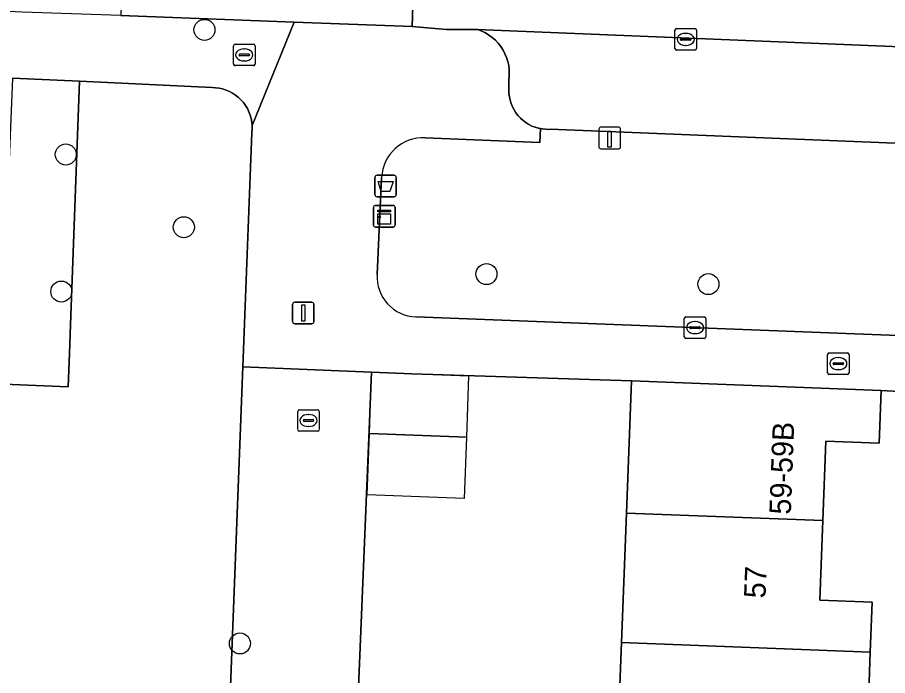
# Model space of a CAD drawing. Extents: x 160786 to 161429, y 386828 to 387485.
# Drawn here: x 161125.82 to 161166.3, y 387363.8 to 387394.42 of the extents above; entities that cross this region are included whole.
import ezdxf

# ---------------------------------------------------------------- set-up
doc = ezdxf.new("R2010")
doc.units = 0
for name, color, linetype in [('IMGEO_Afvalbak', 7, 'Continuous'), ('IMGEO_Boom', 7, 'Continuous'), ('IMGEO_Brandkraan', 7, 'Continuous'), ('IMGEO_Erf', 7, 'Continuous'), ('IMGEO_Groenvoorziening', 7, 'Continuous'), ('IMGEO_Kast', 7, 'Continuous'), ('IMGEO_Kolk', 7, 'Continuous'), ('IMGEO_Laadpaal', 7, 'Continuous'), ('IMGEO_Lichtmast', 7, 'Continuous'), ('IMGEO_Pand', 7, 'Continuous'), ('IMGEO_Pand_nummerreeks', 7, 'Continuous'), ('IMGEO_Pand_vergunning_verleend', 7, 'Continuous'), ('IMGEO_Parkeervlak_open', 7, 'Continuous'), ('IMGEO_Rijbaan_lokaal_gesloten', 7, 'Continuous'), ('IMGEO_Rijbaan_lokaal_open', 7, 'Continuous'), ('IMGEO_Voetpad_open', 7, 'Continuous')]:
    doc.layers.add(name, color=color, linetype=linetype)

msp = doc.modelspace()

# ---------------------------------------------------------------- linework, layer by layer
at = {"layer": 'IMGEO_Afvalbak'}
for p, q in [((161142.451, 387386.179), (161142.451, 387386.979)), ((161142.451, 387386.979), (161142.451, 387386.179)), ((161142.551, 387387.079), (161143.341, 387387.079)), ((161143.341, 387387.079), (161142.551, 387387.079)), ((161143.441, 387386.979), (161143.441, 387386.179)), ((161143.441, 387386.179), (161143.441, 387386.979)), ((161143.341, 387386.079), (161142.551, 387386.079)), ((161142.551, 387386.079), (161143.341, 387386.079))]:
    msp.add_line(p, q, dxfattribs=at)
msp.add_lwpolyline([(161142.594, 387386.793), (161143.298, 387386.793), (161143.149, 387386.323), (161142.743, 387386.323), (161142.594, 387386.793)], dxfattribs=at)
for centre, start, end in [((161142.551, 387386.979), 90, 180), ((161142.551, 387386.979), 90, 180), ((161143.341, 387386.979), 0, 90), ((161143.341, 387386.979), 360, 90), ((161142.551, 387386.179), 180, 270), ((161142.551, 387386.179), 180, 270), ((161143.341, 387386.179), 270, 0), ((161143.341, 387386.179), 270, 0)]:
    msp.add_arc(centre, 0.1, start, end, dxfattribs=at)
at = {"layer": 'IMGEO_Boom'}
for centre in [(161134.52, 387393.844), (161128.069, 387388.044), (161133.56, 387384.66), (161147.64, 387382.481), (161157.966, 387382.012), (161127.861, 387381.667), (161136.17, 387365.293)]:
    msp.add_circle(centre, 0.489, dxfattribs=at)
at = {"layer": 'IMGEO_Brandkraan'}
for p, q in [((161135.871, 387392.252), (161135.871, 387393.104)), ((161135.946, 387393.178), (161136.798, 387393.178)), ((161136.359, 387392.958), (161136.384, 387392.958)), ((161136.872, 387393.104), (161136.872, 387392.252)), ((161136.13, 387392.672), (161136.13, 387392.684)), ((161136.568, 387392.635), (161136.17, 387392.635)), ((161136.173, 387392.721), (161136.571, 387392.721)), ((161136.614, 387392.684), (161136.614, 387392.672)), ((161136.798, 387392.178), (161135.946, 387392.178)), ((161136.382, 387392.398), (161136.357, 387392.398)), ((161163.511, 387377.887), (161163.511, 387378.739)), ((161163.586, 387378.813), (161164.438, 387378.813)), ((161164.512, 387378.739), (161164.512, 387377.887)), ((161163.77, 387378.307), (161163.77, 387378.319)), ((161163.813, 387378.356), (161164.211, 387378.356)), ((161163.999, 387378.593), (161164.024, 387378.593)), ((161164.254, 387378.319), (161164.254, 387378.307)), ((161164.208, 387378.27), (161163.81, 387378.27)), ((161164.022, 387378.033), (161163.997, 387378.033)), ((161164.438, 387377.813), (161163.586, 387377.813))]:
    msp.add_line(p, q, dxfattribs=at)
for points in [[(161135.871, 387392.252), (161135.871, 387393.104)], [(161135.946, 387393.178), (161136.798, 387393.178)], [(161136.872, 387393.104), (161136.872, 387392.252)], [(161136.798, 387392.178), (161135.946, 387392.178)], [(161163.511, 387377.887), (161163.511, 387378.739)], [(161163.586, 387378.813), (161164.438, 387378.813)], [(161164.512, 387378.739), (161164.512, 387377.887)], [(161164.438, 387377.813), (161163.586, 387377.813)]]:
    msp.add_lwpolyline(points, dxfattribs=at)
for centre, radius, start, end in [((161135.948, 387393.102), 0.0765, 91.552, 178.448), ((161135.948, 387393.102), 0.0765, 91.552, 178.448), ((161136.796, 387393.102), 0.0765, 1.552, 88.448), ((161136.796, 387393.102), 0.0765, 1.552, 88.448), ((161136.17, 387392.681), 0.0403, 85.8775, 175.7526), ((161136.167, 387392.671), 0.0366, 178.938, 274.7102), ((161136.571, 387392.678), 0.043, 264.8664, 352.4533), ((161136.575, 387392.683), 0.0386, 1.7309, 96.639), ((161135.948, 387392.254), 0.0765, 181.552, 268.448), ((161135.948, 387392.254), 0.0765, 181.552, 268.448), ((161136.796, 387392.254), 0.0765, 271.552, 358.448), ((161136.796, 387392.254), 0.0765, 271.552, 358.448), ((161163.588, 387378.737), 0.0765, 91.552, 178.448), ((161163.588, 387378.737), 0.0765, 91.552, 178.448), ((161164.436, 387378.737), 0.0765, 1.552, 88.448), ((161164.436, 387378.737), 0.0765, 1.552, 88.448), ((161163.81, 387378.316), 0.0403, 85.8775, 175.7526), ((161163.807, 387378.306), 0.0366, 178.938, 274.7102), ((161164.211, 387378.313), 0.043, 264.8664, 352.4533), ((161164.215, 387378.318), 0.0386, 1.7309, 96.639), ((161163.588, 387377.889), 0.0765, 181.552, 268.448), ((161163.588, 387377.889), 0.0765, 181.552, 268.448), ((161164.436, 387377.889), 0.0765, 271.552, 358.448), ((161164.436, 387377.889), 0.0765, 271.552, 358.448)]:
    msp.add_arc(centre, radius, start, end, dxfattribs=at)
for centre, major_axis, ratio, start_param, end_param in [((161136.358, 387392.678), (-0.387, 0.002), 0.722429, 4.712389, 7.853982), ((161136.383, 387392.678), (-0.39, 0.002), 0.717154, 1.570796, 4.712389), ((161163.998, 387378.313), (-0.387, 0.002), 0.722429, 4.712389, 7.853982), ((161164.023, 387378.313), (-0.39, 0.002), 0.717154, 1.570796, 4.712389)]:
    msp.add_ellipse(centre, major_axis=major_axis, ratio=ratio, start_param=start_param, end_param=end_param, dxfattribs=at)
at = {"layer": 'IMGEO_Erf'}
for points in [[(160947.878, 387397.23), (160947.487, 387387.258), (160947.455, 387386.425), (160947.388, 387384.727), (160946.79, 387369.457), (161000, 387367.306), (161006.175, 387367.093), (161008.748, 387366.924), (161009.476, 387382.188), (161128.182, 387377.234), (161128.239, 387378.788), (161128.303, 387380.548), (161128.699, 387391.45), (161125.586, 387391.596), (161125.279, 387383.984), (161122.153, 387384.11), (161121.957, 387379.27), (161009.553, 387383.815), (161009.613, 387385.288), (161006.916, 387385.397), (161003.316, 387385.543), (161003.256, 387384.076), (161000, 387384.208), (160953.967, 387386.068)], [(161168.496, 387376.93), (161166.008, 387377.063), (161165.915, 387374.614), (161163.429, 387374.709), (161163.288, 387371.008), (161163.146, 387367.303), (161165.587, 387367.21), (161165.498, 387364.892), (161165.41, 387362.575)]]:
    msp.add_lwpolyline(points, dxfattribs=at)
msp.add_lwpolyline([(161149.966, 387341.519), (161153.007, 387341.403), (161153.237, 387347.412), (161153.464, 387353.37), (161150.893, 387353.468), (161151.121, 387359.436), (161153.692, 387359.338), (161153.921, 387365.334), (161154.15, 387371.357), (161154.385, 387377.506), (161144.171, 387377.831), (161142.294, 387377.909), (161142.215, 387376.018), (161142.214, 387375.996), (161139.046, 387299.512), (161143.553, 387299.341), (161151.391, 387299.041), (161151.624, 387305.151), (161151.852, 387311.135), (161152.081, 387317.118), (161152.31, 387323.131), (161152.54, 387329.155), (161152.774, 387335.286), (161149.732, 387335.402)], close=True, dxfattribs=at)
at = {"layer": 'IMGEO_Groenvoorziening'}
for points in [[(161135.672, 387361.673), (161136.309, 387378.159), (161136.73, 387389.054), (161136.744, 387389.221), (161136.742, 387389.388), (161136.726, 387389.554), (161136.695, 387389.719), (161136.649, 387389.88), (161136.59, 387390.036), (161136.516, 387390.186), (161136.429, 387390.329), (161136.33, 387390.464), (161136.219, 387390.589), (161136.098, 387390.704), (161135.967, 387390.808), (161135.827, 387390.899), (161135.679, 387390.978), (161135.525, 387391.043), (161135.366, 387391.094), (161135.203, 387391.131), (161135.037, 387391.153), (161134.872, 387391.16), (161128.699, 387391.45), (161128.303, 387380.548), (161128.239, 387378.788), (161128.182, 387377.234), (161009.476, 387382.188)], [(161172.737, 387387.66), (161172.764, 387388.317), (161150.608, 387389.217), (161150.549, 387389.214), (161150.386, 387389.217), (161150.225, 387389.234), (161150.146, 387389.249), (161150.119, 387388.603), (161144.785, 387388.826)], [(161144.355, 387380.487), (161172.395, 387379.406), (161172.498, 387381.904), (161172.633, 387385.162), (161172.737, 387387.66)], [(161142.762, 387386.976), (161142.548, 387382.456)]]:
    msp.add_lwpolyline(points, dxfattribs=at)
for centre, radius, start, end in [((161144.704, 387386.883), 1.945, 87.626, 177.2588), ((161144.427, 387382.367), 1.881, 177.2859, 267.8009)]:
    msp.add_arc(centre, radius, start, end, dxfattribs=at)
at = {"layer": 'IMGEO_Kast'}
for p, q in [((161142.386, 387384.744), (161142.386, 387385.585)), ((161142.386, 387385.585), (161142.386, 387384.744)), ((161142.461, 387385.669), (161143.302, 387385.669)), ((161143.302, 387385.669), (161142.461, 387385.669)), ((161143.386, 387385.594), (161143.386, 387384.753)), ((161143.386, 387384.753), (161143.386, 387385.594)), ((161143.311, 387384.669), (161142.47, 387384.669)), ((161142.47, 387384.669), (161143.311, 387384.669))]:
    msp.add_line(p, q, dxfattribs=at)
for points in [[(161142.581, 387385.459), (161143.181, 387385.459), (161143.181, 387385.374), (161142.581, 387385.374), (161142.581, 387385.459)], [(161142.581, 387385.284), (161143.181, 387385.284), (161143.181, 387384.795), (161142.581, 387384.795), (161142.581, 387385.284)]]:
    msp.add_lwpolyline(points, dxfattribs=at)
msp.add_circle((161142.665, 387385.133), 0.0377, dxfattribs=at)
for centre, start, end in [((161142.464, 387385.591), 92.4484, 184.2845), ((161142.464, 387385.591), 92.4484, 184.2845), ((161143.308, 387385.591), 2.4484, 94.2845), ((161143.308, 387385.591), 2.4484, 94.2845), ((161142.464, 387384.747), 182.4484, 274.2845), ((161142.464, 387384.747), 182.4484, 274.2845), ((161143.308, 387384.747), 272.4484, 4.2845), ((161143.308, 387384.747), 272.4484, 4.2845)]:
    msp.add_arc(centre, 0.0779, start, end, dxfattribs=at)
at = {"layer": 'IMGEO_Kolk'}
for p, q in [((161156.409, 387392.976), (161156.409, 387393.828)), ((161156.484, 387393.902), (161157.336, 387393.902)), ((161156.897, 387393.682), (161156.922, 387393.682)), ((161157.41, 387393.828), (161157.41, 387392.976)), ((161156.668, 387393.396), (161156.668, 387393.408)), ((161157.106, 387393.359), (161156.708, 387393.359)), ((161156.711, 387393.445), (161157.109, 387393.445)), ((161157.152, 387393.408), (161157.152, 387393.396)), ((161157.336, 387392.902), (161156.484, 387392.902)), ((161156.92, 387393.122), (161156.895, 387393.122)), ((161156.844, 387379.562), (161156.844, 387380.414)), ((161156.919, 387380.488), (161157.771, 387380.488)), ((161157.845, 387380.414), (161157.845, 387379.562)), ((161157.103, 387379.982), (161157.103, 387379.994)), ((161157.541, 387379.945), (161157.143, 387379.945)), ((161157.146, 387380.031), (161157.544, 387380.031)), ((161157.332, 387380.268), (161157.357, 387380.268)), ((161157.587, 387379.994), (161157.587, 387379.982)), ((161157.355, 387379.708), (161157.33, 387379.708)), ((161157.771, 387379.488), (161156.919, 387379.488)), ((161138.859, 387375.24), (161138.859, 387376.092)), ((161138.934, 387376.166), (161139.786, 387376.166)), ((161139.347, 387375.946), (161139.372, 387375.946)), ((161139.86, 387376.092), (161139.86, 387375.24)), ((161139.118, 387375.66), (161139.118, 387375.672)), ((161139.556, 387375.623), (161139.158, 387375.623)), ((161139.161, 387375.709), (161139.559, 387375.709)), ((161139.602, 387375.672), (161139.602, 387375.66)), ((161139.786, 387375.166), (161138.934, 387375.166)), ((161139.37, 387375.386), (161139.345, 387375.386))]:
    msp.add_line(p, q, dxfattribs=at)
for points in [[(161156.409, 387392.976), (161156.409, 387393.828)], [(161156.484, 387393.902), (161157.336, 387393.902)], [(161157.41, 387393.828), (161157.41, 387392.976)], [(161157.336, 387392.902), (161156.484, 387392.902)], [(161156.844, 387379.562), (161156.844, 387380.414)], [(161156.919, 387380.488), (161157.771, 387380.488)], [(161157.845, 387380.414), (161157.845, 387379.562)], [(161157.771, 387379.488), (161156.919, 387379.488)], [(161138.859, 387375.24), (161138.859, 387376.092)], [(161138.934, 387376.166), (161139.786, 387376.166)], [(161139.86, 387376.092), (161139.86, 387375.24)], [(161139.786, 387375.166), (161138.934, 387375.166)]]:
    msp.add_lwpolyline(points, dxfattribs=at)
for centre, radius, start, end in [((161156.486, 387393.826), 0.0765, 91.552, 178.448), ((161156.486, 387393.826), 0.0765, 91.552, 178.448), ((161157.334, 387393.826), 0.0765, 1.552, 88.448), ((161157.334, 387393.826), 0.0765, 1.552, 88.448), ((161156.708, 387393.405), 0.0403, 85.8775, 175.7526), ((161156.705, 387393.395), 0.0366, 178.938, 274.7102), ((161157.109, 387393.402), 0.043, 264.8664, 352.4533), ((161157.113, 387393.407), 0.0386, 1.7309, 96.639), ((161156.486, 387392.978), 0.0765, 181.552, 268.448), ((161156.486, 387392.978), 0.0765, 181.552, 268.448), ((161157.334, 387392.978), 0.0765, 271.552, 358.448), ((161157.334, 387392.978), 0.0765, 271.552, 358.448), ((161156.921, 387380.412), 0.0765, 91.552, 178.448), ((161156.921, 387380.412), 0.0765, 91.552, 178.448), ((161157.769, 387380.412), 0.0765, 1.552, 88.448), ((161157.769, 387380.412), 0.0765, 1.552, 88.448), ((161157.143, 387379.991), 0.0403, 85.8775, 175.7526), ((161157.14, 387379.981), 0.0366, 178.938, 274.7102), ((161157.544, 387379.988), 0.043, 264.8664, 352.4533), ((161157.548, 387379.993), 0.0386, 1.7309, 96.639), ((161156.921, 387379.564), 0.0765, 181.552, 268.448), ((161156.921, 387379.564), 0.0765, 181.552, 268.448), ((161157.769, 387379.564), 0.0765, 271.552, 358.448), ((161157.769, 387379.564), 0.0765, 271.552, 358.448), ((161138.936, 387376.09), 0.0765, 91.552, 178.448), ((161138.936, 387376.09), 0.0765, 91.552, 178.448), ((161139.784, 387376.09), 0.0765, 1.552, 88.448), ((161139.784, 387376.09), 0.0765, 1.552, 88.448), ((161139.158, 387375.669), 0.0403, 85.8775, 175.7526), ((161139.155, 387375.659), 0.0366, 178.938, 274.7102), ((161139.559, 387375.666), 0.043, 264.8664, 352.4533), ((161139.563, 387375.671), 0.0386, 1.7309, 96.639), ((161138.936, 387375.242), 0.0765, 181.552, 268.448), ((161138.936, 387375.242), 0.0765, 181.552, 268.448), ((161139.784, 387375.242), 0.0765, 271.552, 358.448), ((161139.784, 387375.242), 0.0765, 271.552, 358.448)]:
    msp.add_arc(centre, radius, start, end, dxfattribs=at)
for centre, major_axis, ratio, start_param, end_param in [((161156.896, 387393.402), (-0.387, 0.002), 0.722429, 4.712389, 7.853982), ((161156.921, 387393.402), (-0.39, 0.002), 0.717154, 1.570796, 4.712389), ((161157.331, 387379.988), (-0.387, 0.002), 0.722429, 4.712389, 7.853982), ((161157.356, 387379.988), (-0.39, 0.002), 0.717154, 1.570796, 4.712389), ((161139.346, 387375.666), (-0.387, 0.002), 0.722429, 4.712389, 7.853982), ((161139.371, 387375.666), (-0.39, 0.002), 0.717154, 1.570796, 4.712389)]:
    msp.add_ellipse(centre, major_axis=major_axis, ratio=ratio, start_param=start_param, end_param=end_param, dxfattribs=at)
at = {"layer": 'IMGEO_Laadpaal'}
for p, q in [((161152.872, 387389.229), (161152.872, 387388.388)), ((161152.872, 387389.229), (161152.872, 387388.388)), ((161153.788, 387389.313), (161152.947, 387389.313)), ((161153.788, 387389.313), (161152.947, 387389.313)), ((161153.872, 387388.397), (161153.872, 387389.238)), ((161153.872, 387388.397), (161153.872, 387389.238)), ((161152.956, 387388.313), (161153.797, 387388.313)), ((161152.956, 387388.313), (161153.797, 387388.313))]:
    msp.add_line(p, q, dxfattribs=at)
msp.add_lwpolyline([(161153.287, 387389.126), (161153.447, 387389.126), (161153.447, 387388.393), (161153.287, 387388.393), (161153.287, 387389.126)], dxfattribs=at)
for centre, start, end in [((161152.95, 387389.235), 92.4484, 184.2845), ((161152.95, 387389.235), 92.4484, 184.2845), ((161153.794, 387389.235), 2.4484, 94.2845), ((161153.794, 387389.235), 2.4484, 94.2845), ((161152.95, 387388.391), 182.4484, 274.2845), ((161152.95, 387388.391), 182.4484, 274.2845), ((161153.794, 387388.391), 272.4484, 4.2845), ((161153.794, 387388.391), 272.4484, 4.2845)]:
    msp.add_arc(centre, 0.0779, start, end, dxfattribs=at)
at = {"layer": 'IMGEO_Lichtmast'}
for p, q in [((161138.722, 387381.166), (161139.512, 387381.166)), ((161139.512, 387381.166), (161138.722, 387381.166)), ((161138.622, 387380.266), (161138.622, 387381.066)), ((161138.622, 387381.066), (161138.622, 387380.266)), ((161139.612, 387381.066), (161139.612, 387380.266)), ((161139.612, 387380.266), (161139.612, 387381.066)), ((161139.512, 387380.166), (161138.722, 387380.166)), ((161138.722, 387380.166), (161139.512, 387380.166))]:
    msp.add_line(p, q, dxfattribs=at)
msp.add_lwpolyline([(161139.042, 387381.041), (161139.192, 387381.041), (161139.192, 387380.291), (161139.042, 387380.291), (161139.042, 387381.041)], dxfattribs=at)
for centre, start, end in [((161138.722, 387381.066), 90, 180), ((161138.722, 387381.066), 90, 180), ((161139.512, 387381.066), 0, 90), ((161139.512, 387381.066), 360, 90), ((161138.722, 387380.266), 180, 270), ((161138.722, 387380.266), 180, 270), ((161139.512, 387380.266), 270, 0), ((161139.512, 387380.266), 270, 0)]:
    msp.add_arc(centre, 0.1, start, end, dxfattribs=at)
at = {"layer": 'IMGEO_Pand'}
for points in [[(161163.429, 387374.709), (161165.915, 387374.614), (161166.008, 387377.063), (161154.385, 387377.506), (161154.15, 387371.357), (161163.288, 387371.008)], [(161154.15, 387371.357), (161153.921, 387365.334), (161165.498, 387364.892), (161165.587, 387367.21), (161163.146, 387367.303), (161163.288, 387371.008)], [(161162.815, 387358.99), (161162.955, 387362.668), (161165.41, 387362.575), (161165.498, 387364.892), (161153.921, 387365.334), (161153.692, 387359.338)]]:
    msp.add_lwpolyline(points, close=True, dxfattribs=at)
at = {"layer": 'IMGEO_Pand_vergunning_verleend'}
for points in [[(161142.192, 387375.056), (161142.294, 387377.909), (161146.808, 387377.748), (161146.706, 387374.895)], [(161142.09, 387372.203), (161142.192, 387375.056), (161146.706, 387374.895), (161146.604, 387372.042)]]:
    msp.add_lwpolyline(points, close=True, dxfattribs=at)
at = {"layer": 'IMGEO_Parkeervlak_open'}
msp.add_lwpolyline([(161201.019, 387391.663), (161147.201, 387393.867), (161147.24, 387393.854), (161147.42, 387393.785), (161147.592, 387393.7), (161147.757, 387393.6), (161147.911, 387393.486), (161148.055, 387393.358), (161148.187, 387393.218), (161148.306, 387393.067), (161148.411, 387392.905), (161148.501, 387392.735), (161148.575, 387392.558), (161148.633, 387392.375), (161148.675, 387392.187), (161148.7, 387391.996), (161148.687, 387391.209), (161148.678, 387391.047), (161148.684, 387390.885), (161148.704, 387390.723), (161148.739, 387390.565), (161148.787, 387390.41), (161148.85, 387390.26), (161148.925, 387390.116), (161149.013, 387389.979), (161149.113, 387389.851), (161149.223, 387389.732), (161149.344, 387389.624), (161149.475, 387389.527), (161149.613, 387389.442), (161149.758, 387389.369), (161149.91, 387389.31), (161150.066, 387389.265), (161150.146, 387389.249), (161150.225, 387389.234), (161150.386, 387389.217), (161150.549, 387389.214), (161150.608, 387389.217), (161172.764, 387388.317)], dxfattribs=at)
at = {"layer": 'IMGEO_Rijbaan_lokaal_gesloten'}
msp.add_lwpolyline([(161258.25, 387397.175), (161203.466, 387399.424), (161203.248, 387399.433), (161146.092, 387401.746), (161144.637, 387401.822), (161144.425, 387401.833), (161144.181, 387394), (161145.778, 387393.861), (161147.201, 387393.867), (161201.019, 387391.663), (161201.435, 387391.646), (161202.958, 387391.583), (161257.868, 387389.334)], close=True, dxfattribs=at)
at = {"layer": 'IMGEO_Rijbaan_lokaal_open'}
msp.add_lwpolyline([(161130.931, 387402.823), (161130.915, 387402.377), (161130.632, 387394.514), (161138.696, 387394.208), (161144.181, 387394), (161144.425, 387401.833), (161139.09, 387402.108), (161136.655, 387402.176), (161132.766, 387402.306)], dxfattribs=at)
at = {"layer": 'IMGEO_Voetpad_open'}
for points in [[(161125.586, 387391.596), (161128.699, 387391.45), (161134.872, 387391.16), (161135.037, 387391.153), (161135.203, 387391.131), (161135.366, 387391.094), (161135.525, 387391.043), (161135.679, 387390.978), (161135.827, 387390.899), (161135.967, 387390.808), (161136.098, 387390.704), (161136.219, 387390.589), (161136.33, 387390.464), (161136.429, 387390.329), (161136.516, 387390.186), (161136.59, 387390.036), (161136.649, 387389.88), (161136.695, 387389.719), (161136.726, 387389.554), (161136.742, 387389.388), (161138.696, 387394.208), (161130.632, 387394.514), (161126.036, 387394.662), (161114.077, 387395.224)], [(161144.785, 387388.826), (161150.119, 387388.603), (161150.146, 387389.249), (161150.066, 387389.265), (161149.91, 387389.31), (161149.758, 387389.369), (161149.613, 387389.442), (161149.475, 387389.527), (161149.344, 387389.624), (161149.223, 387389.732), (161149.113, 387389.851), (161149.013, 387389.979), (161148.925, 387390.116), (161148.85, 387390.26), (161148.787, 387390.41), (161148.739, 387390.565), (161148.704, 387390.723), (161148.684, 387390.885), (161148.678, 387391.047), (161148.687, 387391.209), (161148.7, 387391.996), (161148.675, 387392.187), (161148.633, 387392.375), (161148.575, 387392.558), (161148.501, 387392.735), (161148.411, 387392.905), (161148.306, 387393.067), (161148.187, 387393.218), (161148.055, 387393.358), (161147.911, 387393.486), (161147.757, 387393.6), (161147.592, 387393.7), (161147.42, 387393.785), (161147.24, 387393.854), (161147.201, 387393.867), (161145.778, 387393.861), (161144.181, 387394), (161138.696, 387394.208), (161136.742, 387389.388), (161136.744, 387389.221), (161136.73, 387389.054), (161136.309, 387378.159), (161142.294, 387377.909), (161144.171, 387377.831), (161154.385, 387377.506), (161166.008, 387377.063), (161168.496, 387376.93)], [(161262.632, 387375.752), (161260.787, 387375.875), (161202.479, 387378.285), (161202.772, 387386.417), (161202.796, 387387.096), (161202.958, 387391.583), (161201.435, 387391.646), (161201.019, 387391.663), (161200.835, 387387.176), (161200.803, 387386.489), (161200.488, 387378.323), (161174.014, 387379.344), (161174.091, 387381.843), (161174.191, 387385.097), (161174.268, 387387.596), (161174.295, 387388.255), (161172.764, 387388.317), (161172.737, 387387.66), (161172.633, 387385.162), (161172.498, 387381.904), (161172.395, 387379.406), (161144.355, 387380.487)], [(161142.548, 387382.456), (161142.762, 387386.976)], [(161139.046, 387299.512), (161142.214, 387375.996), (161142.215, 387376.018), (161142.294, 387377.909), (161136.309, 387378.159), (161135.672, 387361.673), (161135.46, 387356.193), (161135.214, 387349.468), (161135.205, 387349.415), (161135.004, 387344.431), (161134.954, 387343.182), (161134.627, 387335.048), (161134.462, 387330.962)]]:
    msp.add_lwpolyline(points, dxfattribs=at)
for centre, radius, start, end in [((161144.704, 387386.883), 1.945, 87.626, 177.2588), ((161144.427, 387382.367), 1.881, 177.2859, 267.8009)]:
    msp.add_arc(centre, radius, start, end, dxfattribs=at)

# ---------------------------------------------------------------- texts
at = {"layer": 'IMGEO_Pand_nummerreeks'}
for s, rotation, p in [('59-59B', 87.8172, (161161.797, 387371.275)), ('57', 87.7523, (161160.617, 387367.378))]:
    msp.add_text(s, height=1, rotation=rotation, dxfattribs=at).set_placement(p)

doc.saveas('drawing.dxf')
